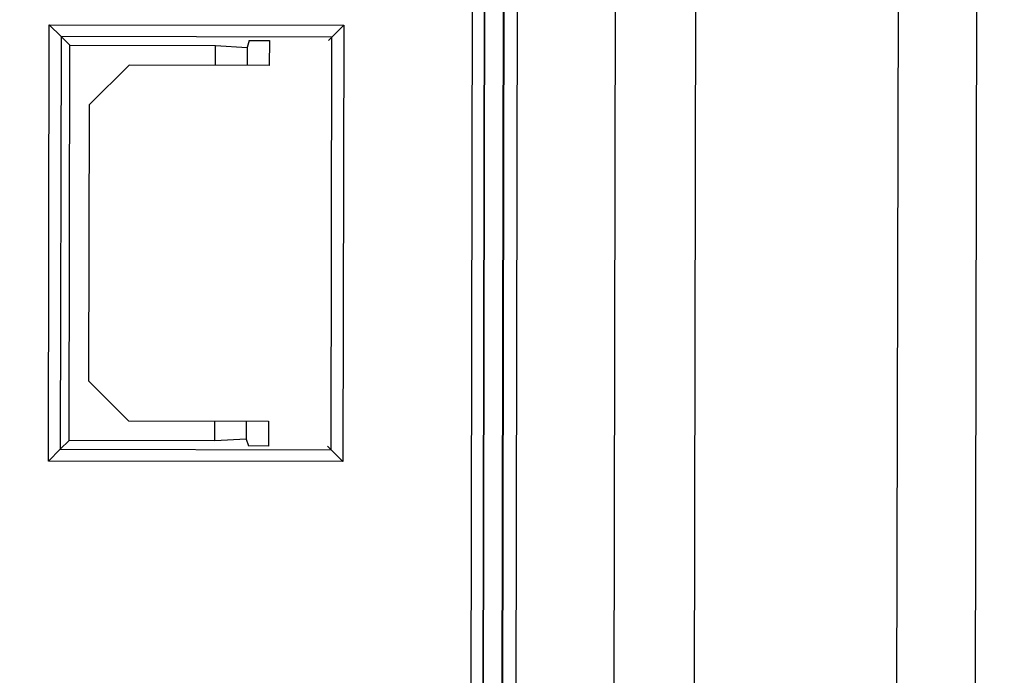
# Model space of a CAD drawing. Header units: millimetres. Extents: x 40090 to 187415, y -53271 to 40260.
# Tile 265 of 406: x 127158 to 127183, y 16492 to 16509. Entities that reach past the tile are written whole.
import ezdxf

# ---------------------------------------------------------------- set-up
doc = ezdxf.new("R2010")
doc.units = ezdxf.units.MM
doc.layers.add('AVM_nárokLAN', color=30, linetype='Continuous')
doc.layers.add('AVM_projektor', color=6, linetype='Continuous')
doc.styles.add('AVM', font='arial.ttf')
doc.dimstyles.new('AVM-1_50', dxfattribs={"dimscale": 40, "dimtxt": 2.5, "dimasz": 2.5, "dimexe": 1.25, "dimexo": 0.625, "dimtad": 1, "dimdec": 0, "dimrnd": 1, "dimtxsty": 'AVM', "dimcen": 2.5, "dimclrd": 256, "dimclre": 256, "dimclrt": 256, "dimadec": 0, "dimazin": 0, "dimtfac": 1, "dimtdec": 0, "dimtmove": 0, "dimatfit": 3, "dimfxl": 0, "dimarcsym": 0})

# ---------------------------------------------------------------- blocks, each defined once
blk = doc.blocks.new('PT-FW430-bottom')
for p, q in [((197.924, 322.122), (132.392, 322.122)), ((132.475, 320.125), (197.924, 320.125)), ((194.374, 315.011), (132.526, 315.011)), ((193.722, 312.974), (132.908, 312.974)), ((145.805, 310.484), (192.893, 310.484)), ((192.663, 310.161), (146.105, 310.161)), ((146.135, 310.132), (192.64, 310.132)), ((146.307, 309.66), (192.295, 309.66)), ((146.314, 309.652), (192.29, 309.652)), ((192.079, 309.353), (146.614, 309.353)), ((174.679, 306.1), (174.979, 305.8)), ((174.679, 306.1), (185.721, 306.1)), ((174.679, 298.646), (174.679, 306.1)), ((185.721, 306.1), (185.421, 305.8)), ((185.721, 306.1), (185.721, 298.646)), ((175.069, 305.71), (174.979, 305.8)), ((185.421, 305.8), (174.979, 305.8)), ((174.979, 305.8), (174.979, 298.946)), ((185.331, 305.71), (185.421, 305.8)), ((185.421, 298.946), (185.421, 305.8)), ((175.069, 304.217), (175.7, 304.217)), ((175.07, 303.71), (175.07, 304.217)), ((175.7, 304.217), (175.7, 300.667)), ((184.7, 300.667), (184.7, 304.217)), ((184.7, 304.217), (185.331, 304.217)), ((185.33, 304.217), (185.33, 303.71)), ((175.07, 303.71), (175.243, 303.653)), ((175.2, 302.853), (175.243, 303.653)), ((175.243, 303.653), (175.7, 303.653)), ((184.7, 303.653), (185.157, 303.653)), ((185.157, 303.653), (185.33, 303.71)), ((185.157, 303.653), (185.2, 302.853)), ((175.7, 302.853), (175.2, 302.853)), ((175.2, 299.167), (175.2, 302.853)), ((185.2, 302.853), (184.7, 302.853)), ((185.2, 302.853), (185.2, 299.167)), ((176.7, 299.667), (175.7, 300.667)), ((184.7, 300.667), (183.7, 299.667)), ((183.7, 299.667), (176.7, 299.667)), ((175.2, 299.167), (174.979, 298.946)), ((185.2, 299.167), (175.2, 299.167)), ((185.2, 299.167), (185.421, 298.946)), ((174.979, 298.946), (174.679, 298.646)), ((174.979, 298.946), (185.421, 298.946)), ((185.421, 298.946), (185.721, 298.646)), ((185.721, 298.646), (174.679, 298.646))]:
    blk.add_line(p, q)

msp = doc.modelspace()

# ---------------------------------------------------------------- block references
at = {"layer": 'AVM_projektor', "rotation": 269.8895464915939}
msp.add_blockref('PT-FW430-bottom', (126860.867, 16683.842), dxfattribs=at)

# ---------------------------------------------------------------- leaders
at = {"layer": 'AVM_nárokLAN', "annotation_type": 0, "has_hookline": 1, "hookline_direction": 1, "text_width": 5076.398}
msp.add_leader([(127206.349, 16953.673), (123491.29, 15020.488), (123391.29, 15020.488)], dimstyle='AVM-1_50', override={"dimgap": 0.625, "dimtad": 0}, dxfattribs=at)

doc.saveas('drawing.dxf')
